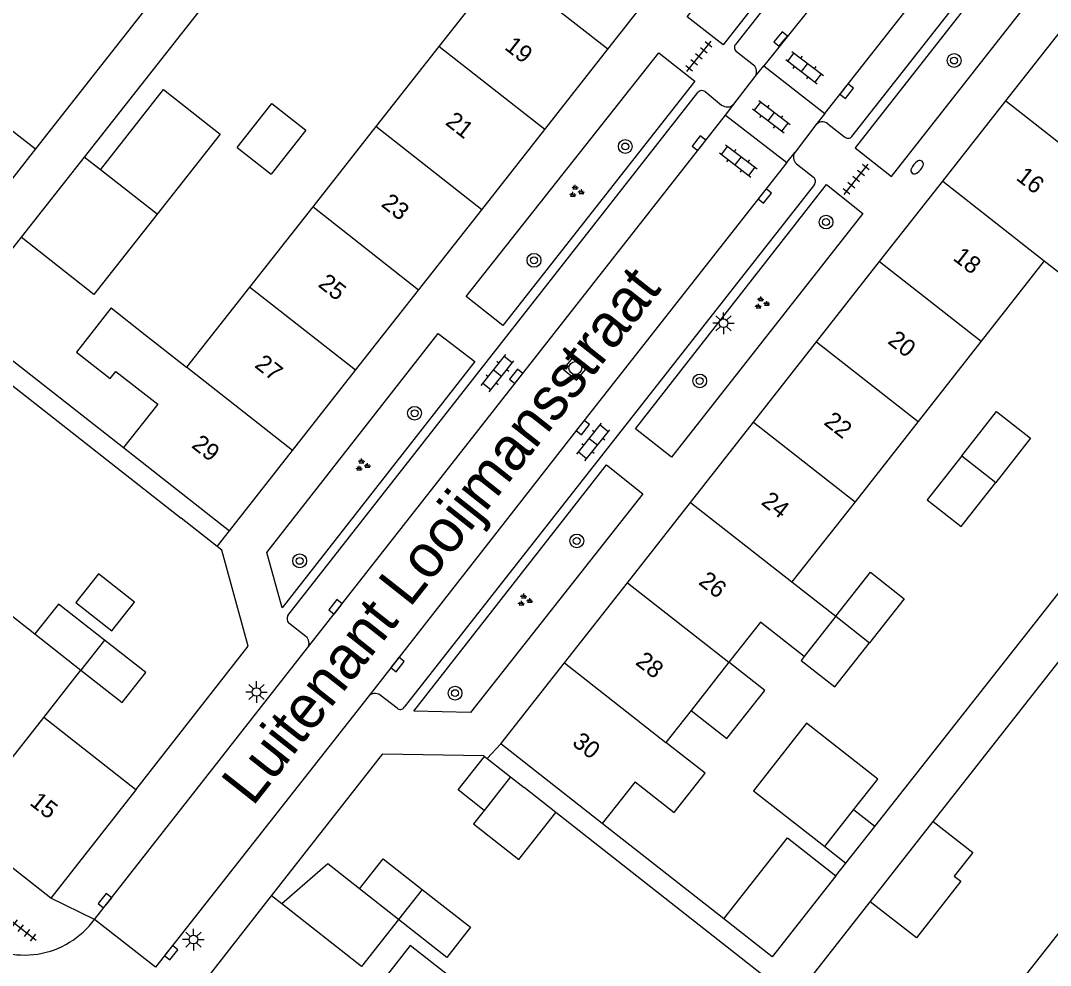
# Model space of a CAD drawing. Extents: x 131000 to 133013, y 393000 to 396501.
# Drawn here: x 131758 to 131817.7, y 395902.8 to 395957.6 of the extents above; entities that cross this region are included whole.
import ezdxf

# ---------------------------------------------------------------- set-up
doc = ezdxf.new("R2010")
doc.units = 0
for name, color, linetype in [('gg-afsc-erfafscheiding', 7, 'Continuous'), ('gg-afsc-muur', 7, 'Continuous'), ('gg-anno-huisnummerreeks BGT', 7, 'Continuous'), ('gg-anno-openbare ruimte label', 7, 'Continuous'), ('gg-bbg-bijgebouw', 7, 'Continuous'), ('gg-bbg-gedigitaliseerde bebouwing', 7, 'Continuous'), ('gg-bbg-gedigitaliseerde bijgebouw', 7, 'Continuous'), ('gg-bbg-hoofdgebouw', 7, 'Continuous'), ('gg-bbg-luifel en loopbrug', 7, 'Continuous'), ('gg-bbg-tussenscheiding', 7, 'Continuous'), ('gg-knt-verharding', 7, 'Continuous'), ('gg-knt-verharding nz', 7, 'Continuous'), ('gt-grn-weggrens', 7, 'Continuous'), ('gt-symb-boom', 7, 'Continuous'), ('gt-symb-brandkraan', 7, 'Continuous'), ('gt-symb-groenvak', 7, 'Continuous'), ('gt-symb-klinker verharding', 7, 'Continuous'), ('gt-symb-kolk', 7, 'Continuous'), ('gt-symb-lichtmast', 7, 'Continuous'), ('gt-symb-rioolschacht', 7, 'Continuous'), ('gt-symb-tegel verharding', 7, 'Continuous')]:
    doc.layers.add(name, color=color, linetype=linetype)

# ---------------------------------------------------------------- blocks, each defined once
blk = doc.blocks.new('gt0-BOOM')
at = {"layer": 'gt-symb-boom'}
for radius in [0.4, 0.2]:
    blk.add_circle((0, 0), radius, dxfattribs=at)
blk = doc.blocks.new('gt0-TEG1')
at = {"layer": 'gt-symb-tegel verharding'}
for p, q in [((-1.125, 0), (1.125, 0)), ((-0.9, -0.25), (-0.9, 0.25)), ((-0.45, -0.25), (-0.45, 0.25)), ((0, -0.25), (0, 0.25)), ((0.45, -0.25), (0.45, 0.25)), ((0.9, -0.25), (0.9, 0.25))]:
    blk.add_line(p, q, dxfattribs=at)
blk = doc.blocks.new('gt0-KL1')
at = {"layer": 'gt-symb-klinker verharding'}
for p, q in [((-1.15, 0.3), (1.15, 0.3)), ((-1, -0.3), (-1, 0.3)), ((-0.5, 0.3), (-0.5, 0.45)), ((0, -0.3), (0, 0.3)), ((0.5, 0.3), (0.5, 0.45)), ((1, -0.3), (1, 0.3)), ((-1.15, -0.3), (1.15, -0.3)), ((-0.5, -0.45), (-0.5, -0.3)), ((0.5, -0.45), (0.5, -0.3))]:
    blk.add_line(p, q, dxfattribs=at)
blk = doc.blocks.new('gt0-KOLK')
at = {"layer": 'gt-symb-kolk'}
blk.add_lwpolyline([(0, 0), (0.375, 0), (0.375, 0.4), (-0.375, 0.4), (-0.375, 0), (0, 0)], dxfattribs=at)
blk = doc.blocks.new('gt0-LMAST')
at = {"layer": 'gt-symb-lichtmast'}
for p, q in [((-0.005, 0.246), (-0.005, 0.621)), ((-0.182, 0.173), (-0.447, 0.438)), ((0.172, 0.173), (0.437, 0.438)), ((-0.255, -0.004), (-0.63, -0.004)), ((-0.182, -0.181), (-0.447, -0.446)), ((-0.005, -0.254), (-0.005, -0.629)), ((0.437, -0.446), (0.172, -0.181)), ((0.245, -0.004), (0.62, -0.004))]:
    blk.add_line(p, q, dxfattribs=at)
blk.add_circle((-0.005, -0.004), 0.25, dxfattribs=at)
blk = doc.blocks.new('gt0-GRVAK')
at = {"layer": 'gt-symb-groenvak'}
for p, q in [((-0.11, 0.189), (-0.228, 0.24)), ((-0.182, 0.153), (0.088, 0.153)), ((-0.091, 0.211), (-0.156, 0.322)), ((-0.047, 0.214), (-0.047, 0.393)), ((-0.004, 0.211), (0.061, 0.322)), ((0.015, 0.189), (0.133, 0.24)), ((0.262, -0.052), (0.197, 0.059)), ((0.305, -0.049), (0.305, 0.13)), ((0.349, -0.052), (0.414, 0.059)), ((-0.245, -0.228), (-0.363, -0.177)), ((-0.318, -0.264), (-0.047, -0.264)), ((-0.226, -0.206), (-0.291, -0.095)), ((-0.183, -0.203), (-0.183, -0.024)), ((-0.139, -0.206), (-0.074, -0.095)), ((-0.12, -0.228), (-0.002, -0.177)), ((0.243, -0.074), (0.125, -0.023)), ((0.17, -0.11), (0.441, -0.11)), ((0.368, -0.074), (0.486, -0.023))]:
    blk.add_line(p, q, dxfattribs=at)
blk = doc.blocks.new('gt0-RS')
at = {"layer": 'gt-symb-rioolschacht'}
blk.add_lwpolyline([(-0.5, -0.5), (0.5, -0.5), (0.5, 0.5), (-0.5, 0.5)], close=True, dxfattribs=at)
blk.add_circle((0, 0), 0.375, dxfattribs=at)
blk = doc.blocks.new('gt0-BR')
at = {"layer": 'gt-symb-brandkraan'}
for centre, radius, start, end in [((-0.244, 0), 0.206, 107.56694, 252.43307), ((0.599, -2.664), 3, 106.89205, 107.56694), ((0, -0.691), 0.938, 73.10799, 106.89205), ((-0.599, -2.664), 3, 72.43309, 73.10799), ((0.244, 0), 0.206, 287.56695, 72.43309), ((0.599, 2.664), 3, 252.43307, 253.10797), ((0, 0.691), 0.938, 253.10797, 286.89206), ((-0.599, 2.664), 3, 286.89206, 287.56695)]:
    blk.add_arc(centre, radius, start, end, dxfattribs=at)

msp = doc.modelspace()

# ---------------------------------------------------------------- linework, layer by layer
at = {"layer": 'gg-afsc-erfafscheiding'}
for p, q in [((131772.664, 395963.636), (131761.703, 395949.682)), ((131767.722, 395961.418), (131758.876, 395950.154)), ((131746.633, 395944.98), (131767.33, 395928.753)), ((131807.52, 395910.881), (131830.245, 395939.762)), ((131810.897, 395911.164), (131829.895, 395935.369)), ((131816.154, 395890.392), (131789.029, 395911.688)), ((131798.768, 395905.52), (131791.721, 395911.048)), ((131805.26, 395908.009), (131805.841, 395908.748))]:
    msp.add_line(p, q, dxfattribs=at)
for points in [[(131758.05, 395945.031), (131754.384, 395940.364), (131763.982, 395932.843)], [(131813.568, 395893.902), (131803.533, 395901.783), (131807.248, 395906.516)]]:
    msp.add_lwpolyline(points, dxfattribs=at)
at = {"layer": 'gg-afsc-muur'}
for p, q in [((131769.408, 395927.116), (131767.33, 395928.753)), ((131769.685, 395926.898), (131769.408, 395927.116)), ((131784.836, 395914.986), (131784.901, 395914.934))]:
    msp.add_line(p, q, dxfattribs=at)
for points in [[(131764.69, 395913.01), (131771.21, 395921.33), (131769.685, 395926.898)], [(131772.56, 395906.85), (131779, 395915.08), (131784.836, 395914.986)]]:
    msp.add_lwpolyline(points, dxfattribs=at)
at = {"layer": 'gg-bbg-bijgebouw'}
for p, q in [((131786.404, 395913.75), (131787.192, 395913.13)), ((131779.913, 395905.488), (131777.658, 395907.256))]:
    msp.add_line(p, q, dxfattribs=at)
for points in [[(131762.883, 395921.675), (131760.22, 395923.774), (131758.852, 395922.038)], [(131761.518, 395919.937), (131763.904, 395918.057), (131765.267, 395919.796), (131762.883, 395921.675)], [(131777.658, 395907.256), (131779.029, 395909.002), (131781.284, 395907.233)], [(131781.284, 395907.233), (131784.088, 395905.035), (131782.717, 395903.289), (131779.913, 395905.488)]]:
    msp.add_lwpolyline(points, dxfattribs=at)
at = {"layer": 'gg-bbg-gedigitaliseerde bebouwing'}
for p, q in [((131785.906, 395960.753), (131782.253, 395956.102)), ((131782.253, 395956.102), (131778.599, 395951.451)), ((131778.599, 395951.451), (131774.945, 395946.8)), ((131774.945, 395946.8), (131771.291, 395942.148)), ((131817.327, 395943.668), (131813.674, 395939.014)), ((131817.327, 395943.668), (131819.861, 395941.679)), ((131771.291, 395942.148), (131767.638, 395937.497)), ((131813.674, 395939.014), (131810.021, 395934.36)), ((131765.962, 395935.364), (131763.982, 395932.843)), ((131810.021, 395934.36), (131806.367, 395929.706)), ((131763.982, 395932.843), (131770.12, 395928.02)), ((131806.367, 395929.706), (131802.714, 395925.052)), ((131802.714, 395925.052), (131805.249, 395923.064)), ((131799.061, 395920.398), (131796.868, 395917.603)), ((131759.364, 395917.196), (131761.518, 395919.937)), ((131796.868, 395917.603), (131795.408, 395915.744)), ((131791.721, 395911.048), (131785.84, 395915.66)), ((131793.622, 395913.47), (131791.721, 395911.048))]:
    msp.add_line(p, q, dxfattribs=at)
for points in [[(131763.258, 395940.939), (131761.25, 395938.383), (131763.216, 395936.838), (131763.547, 395937.261), (131765.962, 395935.364)], [(131763.258, 395940.939), (131765.223, 395939.394), (131767.638, 395937.497)], [(131754.02, 395921.396), (131756.184, 395924.141), (131758.852, 395922.038)], [(131803.42, 395920.736), (131800.888, 395922.725), (131799.061, 395920.398)], [(131793.622, 395913.47), (131795.897, 395911.684), (131797.683, 395913.959), (131795.408, 395915.744)]]:
    msp.add_lwpolyline(points, dxfattribs=at)
at = {"layer": 'gg-bbg-gedigitaliseerde bijgebouw'}
for p, q in [((131756.324, 395952.159), (131758.876, 395950.154)), ((131758.876, 395950.154), (131756.072, 395946.584)), ((131786.404, 395913.75), (131784.882, 395911.813)), ((131789.029, 395911.688), (131787.192, 395913.13)), ((131800.49, 395912.952), (131804.612, 395909.714)), ((131804.612, 395909.714), (131806.288, 395911.848)), ((131807.248, 395906.516), (131810.897, 395911.164))]:
    msp.add_line(p, q, dxfattribs=at)
for points in [[(131770.566, 395950.241), (131772.574, 395952.796), (131774.54, 395951.252), (131772.532, 395948.696)], [(131812.554, 395932.371), (131814.562, 395934.927), (131816.528, 395933.382), (131814.52, 395930.827)], [(131812.554, 395932.371), (131810.547, 395929.816), (131812.513, 395928.271), (131814.52, 395930.827)], [(131764.616, 395923.874), (131762.534, 395925.516), (131761.227, 395923.858), (131763.31, 395922.217), (131764.616, 395923.874)], [(131805.249, 395923.064), (131807.256, 395925.62), (131809.222, 395924.075), (131807.214, 395921.519)], [(131803.42, 395920.736), (131803.241, 395920.508), (131805.207, 395918.964), (131807.214, 395921.519)], [(131806.288, 395911.848), (131807.683, 395913.624), (131803.562, 395916.862), (131800.49, 395912.952)], [(131784.882, 395911.813), (131784.269, 395911.033), (131786.894, 395908.971), (131789.029, 395911.688)], [(131810.897, 395911.164), (131813.191, 395909.364), (131812.122, 395908.002), (131812.504, 395907.702), (131809.925, 395904.416), (131807.248, 395906.516)], [(131798.768, 395905.52), (131802.452, 395910.214), (131805.26, 395908.009)], [(131805.26, 395908.009), (131801.576, 395903.316), (131798.768, 395905.52)]]:
    msp.add_lwpolyline(points, dxfattribs=at)
at = {"layer": 'gg-bbg-hoofdgebouw'}
for p, q in [((131792.044, 395955.931), (131795.699, 395960.583)), ((131815.1, 395952.935), (131818.753, 395957.589)), ((131788.391, 395951.28), (131792.044, 395955.931)), ((131811.447, 395948.281), (131815.1, 395952.935)), ((131784.737, 395946.629), (131788.391, 395951.28)), ((131807.793, 395943.627), (131811.447, 395948.281)), ((131781.084, 395941.977), (131784.737, 395946.629)), ((131804.14, 395938.973), (131807.793, 395943.627)), ((131777.43, 395937.326), (131781.084, 395941.977)), ((131800.487, 395934.319), (131804.14, 395938.973)), ((131773.776, 395932.675), (131777.43, 395937.326)), ((131796.834, 395929.665), (131800.487, 395934.319)), ((131770.12, 395928.02), (131773.776, 395932.675)), ((131793.18, 395925.011), (131796.834, 395929.665)), ((131789.527, 395920.357), (131793.18, 395925.011)), ((131785.84, 395915.66), (131789.527, 395920.357)), ((131764.69, 395913.01), (131759.364, 395917.196)), ((131764.69, 395913.01), (131759.77, 395906.72)), ((131759.77, 395906.72), (131754.43, 395910.915)), ((131767.62, 395900.55), (131772.56, 395906.85)), ((131773.147, 395906.389), (131772.56, 395906.85)), ((131777.77, 395902.761), (131773.147, 395906.389))]:
    msp.add_line(p, q, dxfattribs=at)
at = {"layer": 'gg-bbg-luifel en loopbrug'}
for p, q in [((131761.703, 395949.682), (131758.05, 395945.031)), ((131762.646, 395948.941), (131761.703, 395949.682)), ((131765.926, 395946.364), (131762.646, 395948.941)), ((131784.901, 395914.934), (131785.055, 395914.813)), ((131785.055, 395914.813), (131786.404, 395913.75)), ((131807.52, 395910.881), (131806.288, 395911.848)), ((131805.841, 395908.748), (131807.52, 395910.881)), ((131804.612, 395909.714), (131805.841, 395908.748)), ((131779.913, 395905.488), (131777.77, 395902.761))]:
    msp.add_line(p, q, dxfattribs=at)
for points in [[(131762.646, 395948.941), (131766.301, 395953.592), (131769.581, 395951.015), (131765.926, 395946.364)], [(131765.926, 395946.364), (131762.272, 395941.714), (131758.05, 395945.031)], [(131796.868, 395917.603), (131798.944, 395915.974), (131801.138, 395918.767), (131799.061, 395920.398)], [(131784.882, 395911.813), (131783.378, 395912.995), (131784.901, 395914.934)], [(131777.658, 395907.256), (131775.816, 395908.703), (131773.147, 395906.389)], [(131817.285, 395898.637), (131814.894, 395900.515), (131818.545, 395905.163), (131820.934, 395903.286)], [(131783.132, 395898.553), (131784.796, 395900.671), (131780.588, 395903.977), (131778.922, 395901.857)]]:
    msp.add_lwpolyline(points, dxfattribs=at)
at = {"layer": 'gg-bbg-tussenscheiding'}
for p, q in [((131792.044, 395955.931), (131785.906, 395960.753)), ((131788.391, 395951.28), (131782.253, 395956.102)), ((131815.1, 395952.935), (131820.981, 395948.322)), ((131784.737, 395946.629), (131778.599, 395951.451)), ((131770.566, 395950.241), (131772.532, 395948.696)), ((131811.447, 395948.281), (131817.327, 395943.668)), ((131781.084, 395941.977), (131774.945, 395946.8)), ((131807.793, 395943.627), (131813.674, 395939.014)), ((131777.43, 395937.326), (131771.291, 395942.148)), ((131804.14, 395938.973), (131810.021, 395934.36)), ((131773.776, 395932.675), (131767.638, 395937.497)), ((131800.487, 395934.319), (131806.367, 395929.706)), ((131812.554, 395932.371), (131814.52, 395930.827)), ((131796.834, 395929.665), (131802.714, 395925.052)), ((131793.18, 395925.011), (131799.061, 395920.398)), ((131805.249, 395923.064), (131803.42, 395920.736)), ((131805.249, 395923.064), (131807.214, 395921.519)), ((131758.852, 395922.038), (131761.518, 395919.937)), ((131762.883, 395921.675), (131761.518, 395919.937)), ((131789.527, 395920.357), (131795.408, 395915.744)), ((131754.43, 395910.915), (131759.364, 395917.196)), ((131781.284, 395907.233), (131779.913, 395905.488))]:
    msp.add_line(p, q, dxfattribs=at)
at = {"layer": 'gg-knt-verharding'}
for p, q in [((131830.439, 395995.685), (131799.444, 395956.213)), ((131806.189, 395950.885), (131837.22, 395990.396)), ((131800.493, 395955.011), (131799.509, 395955.784)), ((131800.581, 395954.36), (131801.075, 395954.971)), ((131801.075, 395954.971), (131804.616, 395952.211)), ((131799.35, 395952.756), (131800.581, 395954.36)), ((131773.498, 395923.104), (131797.258, 395953.431)), ((131797.68, 395953.476), (131798.637, 395952.701)), ((131798.857, 395952.113), (131799.35, 395952.756)), ((131798.857, 395952.113), (131802.41, 395949.369)), ((131804.616, 395952.211), (131804.104, 395951.549)), ((131804.104, 395951.549), (131802.894, 395949.973)), ((131804.786, 395951.615), (131805.762, 395950.857)), ((131802.41, 395949.369), (131802.894, 395949.973)), ((131802.974, 395949.298), (131803.969, 395948.51)), ((131804.012, 395948.094), (131780.246, 395917.787)), ((131774.546, 395921.897), (131773.566, 395922.669)), ((131762.302, 395905.492), (131774.647, 395921.226)), ((131779.834, 395917.733), (131778.855, 395918.492)), ((131778.153, 395918.399), (131765.84, 395902.723))]:
    msp.add_line(p, q, dxfattribs=at)
for points in [[(131811.368, 395976.517), (131813.419, 395974.93), (131798.72, 395956.192), (131796.645, 395957.816), (131811.368, 395976.517)], [(131806.384, 395950.214), (131808.48, 395948.564), (131823.116, 395967.221), (131821.026, 395968.896), (131806.384, 395950.214)], [(131785.964, 395939.923), (131783.846, 395941.591), (131794.991, 395955.724), (131797.088, 395954.089), (131785.964, 395939.923)], [(131804.725, 395948.092), (131806.828, 395946.409), (131795.739, 395932.292), (131793.64, 395933.932), (131804.725, 395948.092)], [(131773.169, 395923.556), (131772.292, 395926.756), (131782.221, 395939.465), (131784.336, 395937.841), (131773.169, 395923.556)], [(131794.069, 395930.162), (131784.083, 395917.491), (131780.802, 395917.563), (131791.97, 395931.835), (131794.069, 395930.162)]]:
    msp.add_lwpolyline(points, dxfattribs=at)
for centre, radius, start, end in [((131799.689, 395956.031), 0.305, 143.32311, 233.90818), ((131800.184, 395954.638), 0.485, 325.05649, 50.34028), ((131797.493, 395953.233), 0.307, 52.38756, 139.78591), ((131798.964, 395953.114), 0.527, 231.67531, 317.14668), ((131804.478, 395951.244), 0.483, 50.30457, 140.75051), ((131805.963, 395951.055), 0.282, 224.46608, 323.03738), ((131803.281, 395949.677), 0.488, 142.56308, 230.95508), ((131803.793, 395948.282), 0.288, 319.35003, 52.45285), ((131773.805, 395922.929), 0.353, 150.31864, 227.45072), ((131774.238, 395921.508), 0.496, 325.43434, 51.68565), ((131778.556, 395918.055), 0.53, 55.60703, 139.48602), ((131780.017, 395917.936), 0.273, 227.9786, 326.95556), ((131758.243, 395908.44), 5.016, 233.81547, 324.01157)]:
    msp.add_arc(centre, radius, start, end, dxfattribs=at)
at = {"layer": 'gg-knt-verharding nz'}
for p, q in [((131804.616, 395952.211), (131836.103, 395992.291)), ((131774.647, 395921.226), (131798.857, 395952.113))]:
    msp.add_line(p, q, dxfattribs=at)
for points in [[(131832.493, 395995.015), (131821.466, 395980.913), (131812.796, 395969.563), (131801.075, 395954.971)], [(131802.41, 395949.369), (131790.438, 395934.123), (131778.153, 395918.399)]]:
    msp.add_lwpolyline(points, dxfattribs=at)
at = {"layer": 'gt-grn-weggrens'}
for p, q in [((131769.408, 395927.116), (131770.12, 395928.02)), ((131785.84, 395915.66), (131785.055, 395914.813)), ((131762.302, 395905.492), (131759.77, 395906.72)), ((131765.84, 395902.723), (131762.302, 395905.492))]:
    msp.add_line(p, q, dxfattribs=at)

# ---------------------------------------------------------------- block references
at = {"layer": 'gt-symb-boom'}
for p in [(131812.109, 395955.28), (131793.054, 395950.298), (131804.691, 395945.917), (131787.767, 395943.698), (131797.37, 395936.704), (131780.847, 395934.833), (131790.246, 395927.432), (131774.189, 395926.276), (131783.195, 395918.608)]:
    msp.add_blockref('gt0-BOOM', p, dxfattribs=at)
at = {"layer": 'gt-symb-brandkraan', "rotation": 49.59303441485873}
msp.add_blockref('gt0-BR', (131809.966, 395949.097), dxfattribs=at)
at = {"layer": 'gt-symb-groenvak'}
for p in [(131790.207, 395947.685), (131800.954, 395941.209), (131777.823, 395931.814), (131787.218, 395923.985)]:
    msp.add_blockref('gt0-GRVAK', p, dxfattribs=at)
at = {"layer": 'gt-symb-klinker verharding'}
for p, rotation in [((131803.445, 395954.874), -37.44283634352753), ((131801.523, 395952.027), -37.44283634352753), ((131799.602, 395949.465), -37.44283634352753), ((131785.652, 395937.152), 51.41174435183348), ((131791.204, 395933.166), 51.41174435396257)]:
    msp.add_blockref('gt0-KL1', p, dxfattribs=dict(at, rotation=rotation))
at = {"layer": 'gt-symb-kolk'}
for p, rotation in [((131802.214, 395956.401), 51.19777495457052), ((131805.725, 395953.629), -128.03847714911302), ((131797.485, 395950.363), 51.909853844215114), ((131800.987, 395947.551), -128.05615994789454), ((131786.891, 395936.848), 51.92118312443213), ((131790.438, 395934.123), -128.15314724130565), ((131776.42, 395923.484), 51.8581839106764), ((131779.698, 395920.392), -128.02714922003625), ((131763.065, 395906.452), 51.5078149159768), ((131766.591, 395903.685), -128.15949269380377)]:
    msp.add_blockref('gt0-KOLK', p, dxfattribs=dict(at, rotation=rotation))
at = {"layer": 'gt-symb-lichtmast'}
for p in [(131798.752, 395940.051), (131771.695, 395918.676), (131768.036, 395904.322)]:
    msp.add_blockref('gt0-LMAST', p, dxfattribs=at)
at = {"layer": 'gt-symb-rioolschacht', "rotation": 49.83898905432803}
msp.add_blockref('gt0-RS', (131790.163, 395937.452), dxfattribs=at)
at = {"layer": 'gt-symb-tegel verharding'}
for p, rotation in [((131797.324, 395955.514), 51.41174435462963), ((131806.434, 395948.397), 51.41174435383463), ((131758.038, 395904.982), -37.97050166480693)]:
    msp.add_blockref('gt0-TEG1', p, dxfattribs=dict(at, rotation=rotation))

# ---------------------------------------------------------------- texts
at = {"layer": 'gg-anno-huisnummerreeks BGT'}
for s, rotation, p in [('19', 321.8, (131786.006, 395955.977)), ('21', 321.8, (131782.576, 395951.611)), ('16', 321.9, (131815.647, 395948.41)), ('23', 321.8, (131778.856, 395946.875)), ('18', 321.9, (131811.992, 395943.756)), ('25', 321.8, (131775.203, 395942.224)), ('20', 321.9, (131808.205, 395938.93)), ('27', 321.8, (131771.524, 395937.542)), ('22', 321.9, (131804.509, 395934.222)), ('29', 321.8, (131767.871, 395932.891)), ('24', 321.9, (131800.877, 395929.594)), ('26', 321.9, (131797.244, 395924.968)), ('28', 321.9, (131793.592, 395920.314)), ('30', 321.9, (131789.922, 395915.639)), ('15', 321.8, (131758.494, 395912.173))]:
    msp.add_text(s, height=1, rotation=rotation, dxfattribs=at).set_placement(p)
at = {"layer": 'gg-anno-openbare ruimte label'}
msp.add_text('Luitenant Looijmansstraat', height=2.5, rotation=51.7, dxfattribs=at).set_placement((131771.465, 395911.99))

doc.saveas('drawing.dxf')
